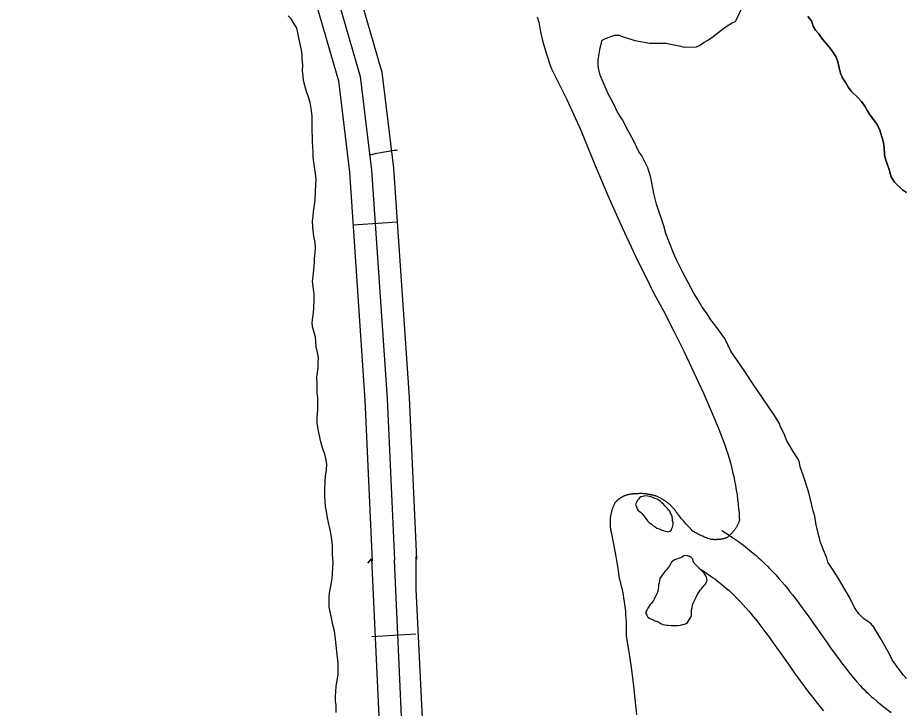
# Model space of a CAD drawing. Extents: x 3180038 to 3217926, y 922069 to 947485.
# Drawn here: x 3192901 to 3193504, y 942147 to 942616 of the extents above; entities that cross this region are included whole.
import ezdxf

# ---------------------------------------------------------------- set-up
doc = ezdxf.new("R2010")
doc.units = 0
for name, color, linetype in [('V-LEVE-TOET', 7, 'Continuous'), ('V-ROAD-CNTR', 7, 'Continuous'), ('V-SITE-VEGE', 7, 'Continuous'), ('V-TOPO-SHOR', 7, 'Continuous')]:
    doc.layers.add(name, color=color, linetype=linetype)

msp = doc.modelspace()

# ---------------------------------------------------------------- linework, layer by layer
at = {"layer": 'V-LEVE-TOET'}
for points in [[(3193253.93, 942617.02), (3193254.28, 942615.76), (3193254.61, 942614.49), (3193254.93, 942613.22)], [(3193254.93, 942613.22), (3193255.22, 942611.94), (3193255.49, 942610.66), (3193255.75, 942609.38), (3193255.99, 942608.1), (3193256.21, 942606.81), (3193256.41, 942605.52), (3193256.5, 942604.84), (3193256.5, 942604.84), (3193257.31, 942601.66), (3193258.17, 942598.48), (3193259.08, 942595.33), (3193260.03, 942592.18), (3193261.03, 942589.04), (3193262.09, 942585.92), (3193263.19, 942582.82), (3193263.66, 942581.53), (3193263.66, 942581.53), (3193268.88, 942571.22), (3193273.93, 942560.84), (3193278.81, 942550.38), (3193283.52, 942539.83), (3193286.36, 942533.23), (3193286.36, 942533.23), (3193294.44, 942513.28), (3193302.87, 942493.48), (3193311.62, 942473.82), (3193320.72, 942454.31), (3193330.14, 942434.96), (3193332.26, 942430.73), (3193332.26, 942430.73), (3193339.66, 942417.06), (3193346.82, 942403.27), (3193353.74, 942389.36), (3193360.42, 942375.32), (3193366.85, 942361.18), (3193373.03, 942346.92), (3193376.8, 942337.9), (3193376.8, 942337.9), (3193378.02, 942334.97), (3193379.2, 942332.02), (3193380.32, 942329.05), (3193381.39, 942326.06), (3193382.41, 942323.06), (3193383.38, 942320.03), (3193384.29, 942316.99), (3193385.15, 942313.94), (3193385.96, 942310.87), (3193386.71, 942307.78), (3193387.41, 942304.68), (3193388.06, 942301.58), (3193388.65, 942298.46), (3193389.19, 942295.33), (3193389.67, 942292.19), (3193390.1, 942289.04), (3193390.47, 942285.89), (3193390.78, 942282.73), (3193391.05, 942279.57), (3193391.25, 942276.4), (3193391.33, 942274.82), (3193391.33, 942274.82), (3193391.2, 942274.42), (3193391.06, 942274.03), (3193390.91, 942273.64), (3193390.75, 942273.26), (3193390.59, 942272.87), (3193390.42, 942272.49), (3193390.25, 942272.12), (3193390.06, 942271.74), (3193389.87, 942271.37), (3193389.68, 942271), (3193389.48, 942270.64), (3193389.27, 942270.28), (3193389.05, 942269.92), (3193388.83, 942269.57), (3193388.6, 942269.22), (3193388.37, 942268.87), (3193388.13, 942268.53), (3193387.89, 942268.2), (3193387.64, 942267.86), (3193387.38, 942267.53), (3193387.12, 942267.21), (3193386.85, 942266.89), (3193386.58, 942266.58), (3193386.3, 942266.27), (3193386.02, 942265.96), (3193385.73, 942265.66), (3193385.43, 942265.37), (3193385.13, 942265.08), (3193384.83, 942264.8), (3193384.52, 942264.52), (3193384.21, 942264.25), (3193383.89, 942263.98), (3193383.56, 942263.71), (3193383.24, 942263.46), (3193382.9, 942263.21), (3193382.57, 942262.96), (3193382.48, 942262.9), (3193382.48, 942262.9), (3193382.1, 942262.77), (3193381.72, 942262.66)], [(3193327.59, 942292.78), (3193327.03, 942292.84), (3193326.47, 942292.88), (3193325.9, 942292.92), (3193325.34, 942292.94), (3193324.77, 942292.96), (3193324.21, 942292.97), (3193323.64, 942292.97), (3193323.08, 942292.95), (3193322.52, 942292.93), (3193321.95, 942292.9), (3193321.39, 942292.86), (3193320.83, 942292.8), (3193320.27, 942292.74), (3193320.1, 942292.72), (3193320.1, 942292.72), (3193319.8, 942292.72), (3193319.5, 942292.72), (3193319.2, 942292.71), (3193318.9, 942292.7), (3193318.6, 942292.68), (3193318.31, 942292.66), (3193318.01, 942292.63), (3193317.71, 942292.6), (3193317.41, 942292.56), (3193317.12, 942292.52), (3193316.82, 942292.47), (3193316.53, 942292.41), (3193316.24, 942292.35), (3193315.94, 942292.29), (3193315.65, 942292.22), (3193315.36, 942292.14), (3193315.08, 942292.06), (3193314.79, 942291.98), (3193314.5, 942291.89), (3193314.22, 942291.79), (3193313.94, 942291.69), (3193313.66, 942291.59), (3193313.38, 942291.48), (3193313.1, 942291.37), (3193312.83, 942291.25), (3193312.56, 942291.12), (3193312.29, 942291), (3193312.02, 942290.86), (3193311.76, 942290.72), (3193311.49, 942290.58), (3193311.23, 942290.43), (3193310.98, 942290.28), (3193310.72, 942290.13), (3193310.47, 942289.97), (3193310.22, 942289.8), (3193309.97, 942289.63), (3193309.73, 942289.46), (3193309.49, 942289.28), (3193309.25, 942289.1), (3193309.02, 942288.91), (3193308.79, 942288.72), (3193308.56, 942288.53), (3193308.34, 942288.33), (3193308.11, 942288.13), (3193307.9, 942287.92), (3193307.68, 942287.72), (3193307.48, 942287.5), (3193307.27, 942287.29), (3193307.07, 942287.07), (3193306.87, 942286.84), (3193306.68, 942286.62), (3193306.63, 942286.56), (3193306.63, 942286.56), (3193306.41, 942286.12), (3193306.19, 942285.66), (3193305.97, 942285.21), (3193305.77, 942284.75), (3193305.57, 942284.28), (3193305.39, 942283.82), (3193305.21, 942283.35), (3193305.04, 942282.88), (3193304.87, 942282.4), (3193304.72, 942281.92), (3193304.57, 942281.44), (3193304.43, 942280.96), (3193304.3, 942280.47), (3193304.18, 942279.98), (3193304.07, 942279.49), (3193303.97, 942279), (3193303.87, 942278.51), (3193303.78, 942278.01), (3193303.71, 942277.52), (3193303.64, 942277.02), (3193303.58, 942276.52), (3193303.52, 942276.02), (3193303.48, 942275.52), (3193303.45, 942275.02), (3193303.42, 942274.52), (3193303.4, 942274.01), (3193303.4, 942273.51), (3193303.4, 942273.01), (3193303.41, 942272.5), (3193303.42, 942272), (3193303.45, 942271.5), (3193303.49, 942271)], [(3193381.72, 942262.66), (3193381.33, 942262.54), (3193380.95, 942262.44), (3193380.56, 942262.34), (3193380.17, 942262.24), (3193379.78, 942262.16), (3193379.39, 942262.08), (3193378.99, 942262.01), (3193378.6, 942261.94), (3193378.2, 942261.88), (3193377.81, 942261.83), (3193377.41, 942261.79), (3193377.01, 942261.75), (3193376.61, 942261.72), (3193376.21, 942261.7), (3193375.81, 942261.68), (3193375.41, 942261.67), (3193375.01, 942261.67), (3193374.61, 942261.67), (3193374.21, 942261.68), (3193373.81, 942261.7), (3193373.41, 942261.73), (3193373.02, 942261.76), (3193372.62, 942261.8), (3193372.22, 942261.84), (3193371.82, 942261.9), (3193371.74, 942261.91), (3193371.74, 942261.91), (3193370.83, 942262.22), (3193369.92, 942262.54), (3193369.02, 942262.87), (3193368.13, 942263.22), (3193367.24, 942263.59), (3193366.36, 942263.97), (3193365.48, 942264.37), (3193364.62, 942264.78), (3193363.76, 942265.21), (3193362.9, 942265.65), (3193362.06, 942266.11), (3193361.23, 942266.59), (3193360.4, 942267.07), (3193359.62, 942267.55), (3193359.62, 942267.55), (3193358.04, 942269.17), (3193356.5, 942270.83), (3193354.98, 942272.51), (3193353.5, 942274.21), (3193352.04, 942275.94), (3193350.62, 942277.7), (3193349.22, 942279.48), (3193348.98, 942279.8), (3193348.98, 942279.8), (3193348.67, 942280.24), (3193348.35, 942280.68), (3193348.03, 942281.11), (3193347.7, 942281.54), (3193347.36, 942281.96), (3193347.02, 942282.37), (3193346.66, 942282.78), (3193346.3, 942283.18), (3193345.94, 942283.58), (3193345.56, 942283.97), (3193345.18, 942284.35), (3193344.8, 942284.73), (3193344.4, 942285.1), (3193344.01, 942285.46), (3193343.6, 942285.82), (3193343.19, 942286.17), (3193342.77, 942286.51), (3193342.35, 942286.84), (3193341.92, 942287.17), (3193341.48, 942287.49), (3193341.04, 942287.8), (3193340.6, 942288.11), (3193340.15, 942288.4), (3193339.69, 942288.69), (3193339.23, 942288.97), (3193338.76, 942289.25), (3193338.29, 942289.51), (3193337.82, 942289.77), (3193337.34, 942290.01), (3193336.85, 942290.25), (3193336.37, 942290.48), (3193335.88, 942290.71), (3193335.38, 942290.92), (3193334.88, 942291.13), (3193334.75, 942291.18), (3193334.75, 942291.18), (3193334.22, 942291.36), (3193333.68, 942291.53), (3193333.13, 942291.69), (3193332.59, 942291.84), (3193332.04, 942291.98), (3193331.49, 942292.12), (3193330.94, 942292.24), (3193330.39, 942292.35), (3193329.83, 942292.46), (3193329.27, 942292.55), (3193328.71, 942292.64), (3193328.15, 942292.71), (3193327.59, 942292.78)], [(3193303.49, 942271), (3193303.53, 942270.5), (3193303.58, 942270), (3193303.65, 942269.5), (3193303.72, 942269), (3193303.8, 942268.5), (3193303.89, 942268.01), (3193303.98, 942267.52), (3193304.09, 942267.02), (3193304.15, 942266.73), (3193304.15, 942266.73), (3193305.8, 942258.54), (3193307.3, 942250.33), (3193308.66, 942242.09), (3193309.64, 942235.56), (3193309.64, 942235.56), (3193310.23, 942233.31), (3193310.78, 942231.05), (3193311.3, 942228.78), (3193311.78, 942226.5), (3193312.21, 942224.22), (3193312.61, 942221.93), (3193312.97, 942219.63), (3193313.29, 942217.33), (3193313.57, 942215.02), (3193313.8, 942212.7), (3193314, 942210.38), (3193314.16, 942208.06), (3193314.28, 942205.74), (3193314.36, 942203.42), (3193314.4, 942201.09), (3193314.4, 942198.77), (3193314.35, 942196.44), (3193314.34, 942195.99), (3193314.34, 942195.99), (3193316.1, 942185.39), (3193317.68, 942174.77), (3193319.07, 942164.12), (3193320.27, 942153.44), (3193321.29, 942142.75)]]:
    msp.add_lwpolyline(points, dxfattribs=at)
at = {"layer": 'V-ROAD-CNTR'}
for p, q in [((3193158.72, 942477.47), (3193128.79, 942475.43)), ((3193171.53, 942197.35), (3193141.57, 942195.73))]:
    msp.add_line(p, q, dxfattribs=at)
for points in [[(3192924.83, 942972.3), (3192978.05, 942902.1), (3193050.63, 942796.58), (3193089.11, 942741), (3193114.07, 942687.05), (3193132.98, 942632.5), (3193148.41, 942579.39), (3193156.22, 942514.11), (3193166.83, 942358.19), (3193171.82, 942248.53)], [(3192912.88, 942963.24), (3192965.89, 942893.31), (3193038.28, 942788.06), (3193076.04, 942733.53), (3193100.14, 942681.43), (3193118.68, 942627.94), (3193133.67, 942576.39), (3193141.28, 942512.71), (3193151.86, 942357.34), (3193156.84, 942247.85)], [(3192900.93, 942954.18), (3192953.72, 942884.52), (3193025.94, 942779.54), (3193062.97, 942726.05), (3193086.21, 942675.81), (3193104.38, 942623.39), (3193118.92, 942573.38), (3193126.35, 942511.3), (3193136.88, 942356.49), (3193141.86, 942247.16)], [(3193139.91, 942523.02), (3193141.17, 942523.36), (3193142.44, 942523.68), (3193143.72, 942523.99), (3193145.01, 942524.29), (3193146.3, 942524.57), (3193147.59, 942524.83), (3193148.89, 942525.08), (3193150.2, 942525.32), (3193151.51, 942525.54), (3193152.82, 942525.75), (3193154.14, 942525.94), (3193155.45, 942526.11), (3193156.78, 942526.27), (3193158.1, 942526.42), (3193159.03, 942526.51)], [(3193379.35, 942267.87), (3193381.94, 942266.26), (3193384.4, 942264.68), (3193386.66, 942263.18), (3193388.73, 942261.75), (3193390.64, 942260.4), (3193392.39, 942259.12), (3193394.01, 942257.9), (3193395.55, 942256.72), (3193398.26, 942254.55), (3193400.62, 942252.59), (3193402.64, 942250.85), (3193404.38, 942249.29), (3193405.91, 942247.88), (3193408.46, 942245.47), (3193410.36, 942243.58), (3193411.8, 942242.12), (3193413.89, 942239.94), (3193415.96, 942237.71), (3193418.11, 942235.32), (3193420.14, 942232.98), (3193422.08, 942230.7), (3193423.91, 942228.49), (3193425.66, 942226.33), (3193427.35, 942224.21), (3193430.48, 942220.16), (3193433.36, 942216.33), (3193436, 942212.73), (3193438.43, 942209.35), (3193442.87, 942203.09), (3193450.47, 942192.24), (3193453.28, 942188.26), (3193455.74, 942184.83), (3193457.9, 942181.86), (3193459.79, 942179.3), (3193461.46, 942177.09), (3193462.9, 942175.21), (3193465.51, 942171.89), (3193467.46, 942169.47), (3193468.92, 942167.71), (3193471.17, 942165.06), (3193473.43, 942162.51), (3193474.73, 942161.1), (3193476.01, 942159.78), (3193477.3, 942158.51), (3193478.58, 942157.28), (3193479.86, 942156.1), (3193481.13, 942154.96), (3193482.36, 942153.89), (3193484.92, 942151.73), (3193487.37, 942149.74), (3193489.72, 942147.88), (3193494.37, 942144.3)], [(3193138.85, 942245.63), (3193141.24, 942248.65), (3193157.14, 941907.88), (3193169.49, 941596.19), (3193176.15, 941479.48)], [(3193350, 940459.08), (3193313.44, 940547.23), (3193270.65, 940639.02), (3193252.59, 940690.9), (3193237.16, 940757.61), (3193229.41, 940839.27), (3193217.74, 941012), (3193206.4, 941232.66), (3193195.5, 941403.7), (3193184.47, 941596.91), (3193172.13, 941908.58), (3193156.84, 942247.85)], [(3193171.42, 942250.33), (3193171.42, 942227.98), (3193187.11, 941909.28), (3193199.45, 941597.64), (3193210.47, 941404.6), (3193221.37, 941233.52), (3193232.72, 941012.89), (3193244.36, 940840.49), (3193252, 940760.02), (3193267.02, 940695.07), (3193284.57, 940644.67), (3193314.37, 940580.73)], [(3193363.52, 942242.39), (3193365.9, 942240.91), (3193367.97, 942239.58), (3193369.84, 942238.33), (3193371.55, 942237.16), (3193373.11, 942236.05), (3193374.54, 942235), (3193375.86, 942234.01), (3193377.04, 942233.11), (3193379.31, 942231.3), (3193381.2, 942229.72), (3193382.84, 942228.31), (3193384.24, 942227.05), (3193385.43, 942225.96), (3193387.58, 942223.92), (3193389.14, 942222.37), (3193390.29, 942221.21), (3193392.05, 942219.37), (3193393.8, 942217.49), (3193395.64, 942215.43), (3193397.41, 942213.41), (3193399.09, 942211.43), (3193400.71, 942209.47), (3193402.26, 942207.56), (3193403.74, 942205.7), (3193406.62, 942201.98), (3193409.27, 942198.45), (3193411.73, 942195.09), (3193414.02, 942191.91), (3193418.35, 942185.81), (3193425.94, 942174.98), (3193428.84, 942170.87), (3193431.42, 942167.27), (3193433.71, 942164.12), (3193435.75, 942161.36), (3193437.56, 942158.95), (3193439.19, 942156.83), (3193442.03, 942153.2), (3193444.24, 942150.47), (3193445.95, 942148.41), (3193448.52, 942145.39)]]:
    msp.add_lwpolyline(points, dxfattribs=at)
at = {"layer": 'V-SITE-VEGE'}
for points in [[(3193492.97, 942184.32), (3193487.42, 942194.31), (3193482.73, 942202.13), (3193480.58, 942204.74), (3193475.85, 942207.8), (3193472.42, 942211.29), (3193469.43, 942215.64), (3193466.45, 942222.15), (3193457.91, 942236.49), (3193453.64, 942243.01), (3193451.5, 942246.48), (3193450.65, 942249.09), (3193447.68, 942256.46), (3193446.41, 942259.93), (3193443.47, 942271.63), (3193442.66, 942277.69), (3193441.39, 942281.16), (3193438.46, 942293.73), (3193434.65, 942305.43), (3193432.54, 942311.07), (3193432.13, 942314.11), (3193431.28, 942316.27), (3193427.86, 942321.49), (3193423.59, 942328.88), (3193421.47, 942334.08), (3193419.34, 942338.42), (3193418.49, 942340.59), (3193414.65, 942346.68), (3193400.11, 942367.98), (3193394.55, 942376.67), (3193385.57, 942389.72), (3193381.31, 942398.4), (3193375.32, 942406.67), (3193371.9, 942411.02), (3193368.9, 942415.8), (3193365.91, 942419.71), (3193363.35, 942424.49), (3193360.36, 942429.27), (3193352.68, 942443.6), (3193348.43, 942452.29), (3193346.3, 942457.06), (3193341.21, 942469.65), (3193339.95, 942474.84), (3193334.88, 942489.59), (3193333.2, 942496.95), (3193331.12, 942507.78), (3193329.01, 942514.29), (3193324.75, 942522.97), (3193323.04, 942525.14), (3193319.64, 942532.52), (3193315.8, 942539.47), (3193311.96, 942546.85), (3193308.54, 942552.07), (3193305.57, 942558.58), (3193302.15, 942564.67), (3193296.63, 942577.25), (3193295.79, 942581.15), (3193295.38, 942583.75), (3193295.41, 942587.64), (3193296.77, 942595.84), (3193298.11, 942601.03), (3193300.28, 942602.31), (3193306.35, 942604.42), (3193309.81, 942604.4), (3193312.83, 942603.07), (3193316.28, 942602.18), (3193320.17, 942600.85), (3193330.53, 942599.04), (3193341.35, 942598.96), (3193350.41, 942597.16), (3193353.86, 942596.27), (3193362.09, 942596.64), (3193364.26, 942597.49), (3193367.3, 942599.63), (3193370.34, 942601.33), (3193373.38, 942603.47), (3193378.61, 942607.76), (3193382.96, 942610.75), (3193386.43, 942612.88), (3193388.6, 942613.73), (3193409.87, 942658.64)], [(3193437.9, 942617.27), (3193440.23, 942614.27), (3193441.46, 942610.49), (3193443.01, 942607.81), (3193445.19, 942605.28), (3193447.05, 942602.75), (3193448.92, 942600.38)], [(3193448.92, 942600.38), (3193452.03, 942596.75), (3193454.52, 942593.43), (3193456.85, 942589.96), (3193458.08, 942586.34), (3193459.14, 942582.4), (3193459.9, 942578.63), (3193461.45, 942575.48), (3193463.62, 942572), (3193465.48, 942568.85), (3193467.34, 942566.32), (3193472.02, 942561.89), (3193474.35, 942559.36), (3193476.53, 942556.2), (3193478.23, 942553.21), (3193480.09, 942550.21), (3193483.05, 942546.26), (3193485.07, 942543.42), (3193486.77, 942539.95), (3193487.99, 942535.39), (3193489.06, 942532.39), (3193489.66, 942528.31), (3193489.94, 942523.28), (3193490.54, 942520.29), (3193491.61, 942516.99), (3193492.85, 942513.99), (3193494.37, 942508.33), (3193496.7, 942504.54), (3193502.16, 942499.47), (3193504.81, 942497.57)], [(3193504.95, 942167.36), (3193502.8, 942169.54), (3193498.52, 942175.19), (3193495.1, 942179.97), (3193492.97, 942184.32)]]:
    msp.add_lwpolyline(points, dxfattribs=at)
at = {"layer": 'V-TOPO-SHOR'}
for points in [[(3193102.07, 942468.01), (3193101.4, 942474.1), (3193101.26, 942478.39), (3193101.64, 942481.43), (3193101.84, 942484.47), (3193102.59, 942489.11), (3193102.98, 942492.69), (3193103.2, 942498.23), (3193103.59, 942502.88), (3193103.8, 942506.1), (3193103.29, 942510.39), (3193102.78, 942513.44), (3193102.27, 942516.66), (3193101.77, 942521.5), (3193101.62, 942525.25), (3193101.47, 942528.83), (3193101.13, 942531.88), (3193101.16, 942535.45), (3193101.01, 942539.57), (3193100.89, 942546.73), (3193100.91, 942549.77), (3193100.41, 942554.6), (3193099.55, 942558.72), (3193098.68, 942561.77), (3193097.1, 942566.26), (3193096.24, 942569.48), (3193095.19, 942573.6), (3193094.86, 942577.01), (3193094.53, 942580.05), (3193094.56, 942584.34), (3193094.23, 942588.1), (3193094.26, 942591.14), (3193093.75, 942594.37), (3193092.88, 942598.67), (3193091.84, 942602.61), (3193091.15, 942606.01), (3193090.64, 942609.24), (3193088.7, 942612.12), (3193086.75, 942615.53), (3193084.62, 942617.69)], [(3193504.81, 942497.57), (3193502.16, 942499.47), (3193496.7, 942504.54), (3193494.37, 942508.33), (3193492.85, 942513.99), (3193491.61, 942516.99), (3193490.54, 942520.29), (3193489.94, 942523.28), (3193489.66, 942528.31), (3193489.06, 942532.39), (3193487.99, 942535.39), (3193486.77, 942539.95), (3193485.07, 942543.42), (3193483.05, 942546.26), (3193480.09, 942550.21), (3193478.23, 942553.21), (3193476.53, 942556.2), (3193474.35, 942559.36), (3193472.02, 942561.89), (3193467.34, 942566.32), (3193465.48, 942568.85), (3193463.62, 942572), (3193461.45, 942575.48), (3193459.9, 942578.63), (3193459.14, 942582.4), (3193458.08, 942586.34), (3193456.85, 942589.96), (3193454.52, 942593.43), (3193452.03, 942596.75), (3193448.92, 942600.38), (3193447.05, 942602.75), (3193445.19, 942605.28), (3193443.01, 942607.81), (3193441.46, 942610.49), (3193440.23, 942614.27), (3193437.9, 942617.27)], [(3193117.27, 942144.28), (3193117.3, 942148.22), (3193116.97, 942151.26), (3193116.79, 942151.26), (3193116.82, 942155.2), (3193117.03, 942158.77), (3193117.23, 942161.99), (3193117.98, 942166.28), (3193118.55, 942169.85), (3193118.58, 942174.32), (3193118.6, 942177.36), (3193118.28, 942182.02), (3193117.77, 942185.42), (3193117.27, 942189.9), (3193116.6, 942196.17), (3193116.09, 942199.39), (3193115.05, 942203.69), (3193114.19, 942208.53), (3193113.33, 942212.65), (3193112.64, 942216.05), (3193112.49, 942219.27), (3193112.52, 942223.21), (3193112.9, 942226.6), (3193113.83, 942231.25), (3193114.58, 942235.18), (3193114.78, 942238.4), (3193115, 942242.87), (3193115.2, 942246.26), (3193114.88, 942251.63), (3193114.73, 942254.85), (3193114.76, 942258.25), (3193114.42, 942261.65), (3193113.91, 942264.7), (3193113.22, 942268.28), (3193112.19, 942273.3), (3193111.5, 942276.52), (3193110.64, 942280.82), (3193110.13, 942284.23), (3193109.8, 942287.81), (3193109.65, 942291.39), (3193109.65, 942291.92), (3193109.5, 942294.97), (3193109.9, 942301.4), (3193110.11, 942304.62), (3193110.68, 942309.45), (3193111.06, 942312.66), (3193110.55, 942315.89), (3193109.51, 942319.83), (3193108.11, 942324.13), (3193106.89, 942328.26), (3193105.68, 942333.28), (3193105.17, 942336.86), (3193104.49, 942341.16), (3193104.33, 942344.56), (3193104.73, 942350.1), (3193104.76, 942353.14), (3193104.8, 942358.15), (3193104.47, 942361.55), (3193104.34, 942367.81), (3193104.19, 942372.11), (3193105.13, 942378.36), (3193105.16, 942381.76), (3193105.18, 942385.16), (3193104.5, 942388.92), (3193103.63, 942392.68), (3193103.48, 942396.44), (3193103.33, 942399.48), (3193102.28, 942402.35), (3193101.23, 942406.3), (3193101.08, 942409.34), (3193101.85, 942415.95), (3193102.05, 942418.99), (3193102.27, 942424.71), (3193102.3, 942428.83), (3193101.97, 942431.87), (3193101.11, 942437.07), (3193101.68, 942440.64), (3193102.07, 942444.93), (3193102.45, 942447.97), (3193102.47, 942450.12), (3193102.67, 942452.62), (3193103.06, 942456.73), (3193103.26, 942459.77), (3193102.93, 942463.71), (3193102.07, 942468.01)], [(3193320.59, 942285.53), (3193321.38, 942284.05), (3193321.91, 942282.58), (3193322.43, 942281.5), (3193324.16, 942280.42), (3193325.09, 942279.48), (3193326.42, 942277.86), (3193327.74, 942276.11), (3193328.8, 942274.5), (3193330, 942273.42), (3193331.46, 942272.2), (3193332.52, 942271.39), (3193334.12, 942270.31), (3193335.19, 942269.5), (3193336.79, 942268.95), (3193338.12, 942268.4), (3193339.59, 942267.86), (3193341.33, 942267.44), (3193343.06, 942267.03), (3193344.14, 942267.42), (3193345.08, 942268.35), (3193345.49, 942269.28), (3193345.9, 942270.22), (3193346.18, 942271.95), (3193346.19, 942273.42), (3193345.93, 942274.5), (3193345.81, 942275.7), (3193345.55, 942277.58), (3193345.16, 942278.65), (3193344.5, 942279.73), (3193343.97, 942280.93), (3193343.05, 942282.01), (3193342.38, 942282.95), (3193341.45, 942283.76), (3193340.66, 942284.57), (3193339.99, 942285.52), (3193338.8, 942286.46), (3193337.6, 942287.54), (3193336.67, 942288.22), (3193335.34, 942289.17), (3193333.74, 942289.71), (3193331.87, 942290.66), (3193330.4, 942291.08), (3193329.07, 942291.22), (3193327.59, 942291.36), (3193325.72, 942290.98), (3193324.38, 942290.72), (3193323.44, 942290.06), (3193322.63, 942289.26), (3193321.95, 942288.46), (3193321.68, 942287.4), (3193320.59, 942285.53)], [(3193337.33, 942235.22), (3193337.05, 942234.02), (3193336.77, 942232.42), (3193336.23, 942230.95), (3193336.22, 942229.61), (3193336.07, 942228.27), (3193335.79, 942226.67), (3193335.11, 942224.8), (3193334.7, 942223.87), (3193333.88, 942222.27), (3193333.47, 942221.2), (3193332.93, 942220.27), (3193332.26, 942219.34), (3193331.31, 942218.41), (3193330.64, 942217.61), (3193329.96, 942216.55), (3193329.01, 942215.08), (3193328.33, 942213.88), (3193327.79, 942212.68), (3193327.65, 942211.48), (3193328.31, 942210.27), (3193328.97, 942209.06), (3193330.16, 942208.25), (3193331.5, 942207.7), (3193332.43, 942207.29), (3193333.9, 942206.61), (3193335.1, 942206.2), (3193336.57, 942205.52), (3193337.9, 942204.71), (3193339.36, 942204.03), (3193340.57, 942203.89), (3193341.77, 942203.47), (3193342.84, 942203.47), (3193345.11, 942203.45), (3193346.72, 942203.44), (3193348.06, 942203.43), (3193349.26, 942203.42), (3193351.27, 942203.67), (3193352.88, 942204.06), (3193354.09, 942204.32), (3193355.03, 942204.71), (3193355.97, 942205.37), (3193356.78, 942206.57), (3193357.73, 942207.9), (3193358.41, 942209.1), (3193358.81, 942210.17), (3193358.82, 942211.24), (3193358.7, 942212.44), (3193358.84, 942213.91), (3193359.12, 942215.65), (3193359.54, 942217.39), (3193359.95, 942218.59), (3193360.49, 942219.79), (3193361.45, 942221.65), (3193362.13, 942223.12), (3193363.08, 942224.99), (3193363.89, 942226.32), (3193364.7, 942227.38), (3193365.64, 942228.31), (3193366.32, 942229.11), (3193367.27, 942230.44), (3193368.21, 942231.5), (3193368.62, 942232.57), (3193369.3, 942233.9), (3193369.18, 942235.11), (3193368.92, 942236.18), (3193368.52, 942237.12), (3193367.73, 942238.33), (3193367.07, 942239.14), (3193365.74, 942240.49), (3193364.81, 942241.43), (3193363.88, 942242.24), (3193362.82, 942243.46), (3193361.89, 942244.4), (3193361.09, 942245.21), (3193360.43, 942246.02), (3193359.9, 942247.22), (3193359.38, 942248.57), (3193358.45, 942249.51), (3193357.39, 942250.19), (3193356.05, 942250.73), (3193354.71, 942250.88), (3193353.51, 942250.62), (3193352.57, 942249.96), (3193351.36, 942249.3), (3193350.01, 942248.77), (3193348.54, 942248.38), (3193347.2, 942247.99), (3193346.12, 942247.06), (3193345.18, 942246.4), (3193344.64, 942245.47), (3193343.69, 942244), (3193343.15, 942243.07), (3193342.33, 942242.01), (3193341.66, 942241.21), (3193340.58, 942240.02), (3193337.33, 942235.22)]]:
    msp.add_lwpolyline(points, dxfattribs=at)

doc.saveas('drawing.dxf')
